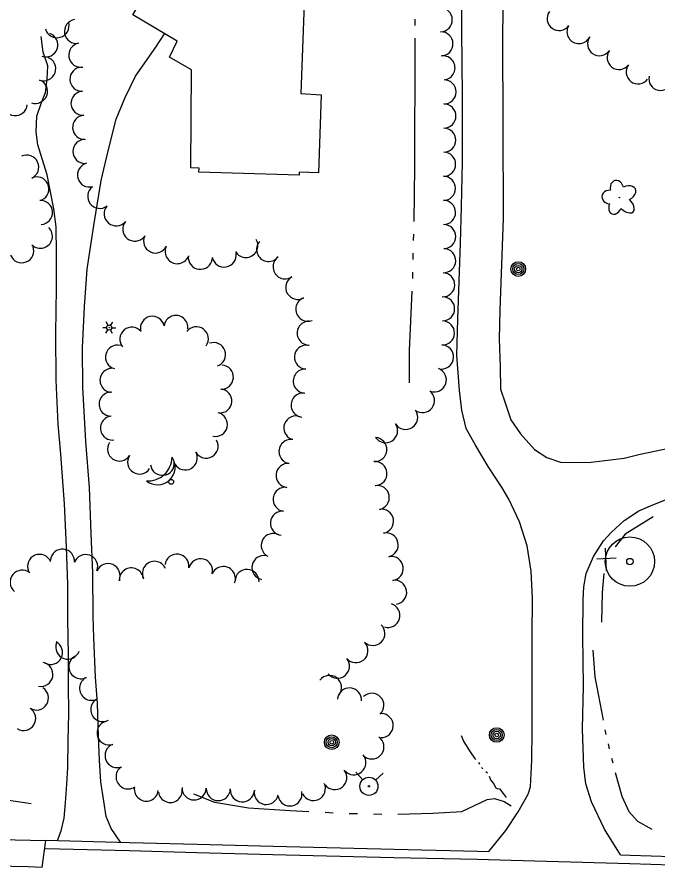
# Model space of a CAD drawing. Extents: x 588843 to 2552415, y 180129 to 269402.
# Drawn here: x 606224.3 to 606419, y 183446.1 to 183704.4 of the extents above; entities that cross this region are included whole.
import ezdxf

# ---------------------------------------------------------------- set-up
doc = ezdxf.new("R2010")
doc.units = 0
for name, color, linetype in [('E_BLD', 7, 'Continuous'), ('E_DWY', 7, 'Continuous'), ('E_FEN_P', 7, 'Continuous'), ('E_LAND_TreeLine_P', 7, 'Continuous'), ('E_LAND_Vegetation', 7, 'Continuous'), ('E_LTG', 7, 'Continuous'), ('E_MAP_SpotElev', 7, 'Continuous'), ('E_MISCPROP', 7, 'Continuous'), ('E_MISCPROP_Solid', 7, 'Continuous'), ('E_RDWY', 7, 'Continuous'), ('E_RDWY_C_and_G', 7, 'Continuous'), ('E_RDWY_Gravel', 7, 'Continuous'), ('E_UTL_WHydrant', 7, 'Continuous'), ('E_WTR_P', 7, 'Continuous')]:
    doc.layers.add(name, color=color, linetype=linetype)

# ---------------------------------------------------------------- blocks, each defined once
blk = doc.blocks.new('PP')
at = {"layer": 'E_MAP_SpotElev'}
for radius in [24.61, 3.15]:
    blk.add_circle((0, 0), radius, dxfattribs=at)
blk = doc.blocks.new('HYD_2')
at = {"layer": 'E_UTL_WHydrant'}
for p, q in [((-12.6, 12.6), (-27.3, 27.3)), ((12.6, 12.6), (27.3, 27.3))]:
    blk.add_line(p, q, dxfattribs=at)
for radius in [18, 1.38]:
    blk.add_circle((0, 0), radius, dxfattribs=at)
blk = doc.blocks.new('POLE_2')
at = {"layer": 'E_MISCPROP'}
for radius in [14.6, 11, 7.32, 3.66]:
    blk.add_circle((0, 0), radius, dxfattribs=at)
blk = doc.blocks.new('DTRE_3')
at = {"layer": 'E_LAND_Vegetation'}
blk.add_circle((-0.6, 0), 0.601, dxfattribs=at)
for centre, major_axis, ratio in [((-6.1, 17.5), (4.5, -16.3), 0.782863), ((13.3, 9), (-17.3, -9.6), 0.691916), ((-19.3, 0.5), (16.2, -0.4), 0.832022), ((-8.2, -17.2), (5.9, 15.9), 0.716896), ((11.6, -12.2), (-16.4, 15), 0.560249)]:
    blk.add_ellipse(centre, major_axis=major_axis, ratio=ratio, start_param=1.570796, end_param=4.712389, dxfattribs=at)
blk = doc.blocks.new('SDSH')
at = {"layer": 'E_MISCPROP_Solid'}
blk.add_circle((0, 0), 4.92, dxfattribs=at)
for centre, radius, start, end in [((-28.3, 28.3), 35.2, 233.5697, 36.4341), ((-48.1, 48.1), 48.1, 268.683, 1.317)]:
    blk.add_arc(centre, radius, start, end, dxfattribs=at)
blk = doc.blocks.new('LPOL_3')
at = {"layer": 'E_LTG'}
for p, q in [((-13.1, 0), (-4.9, 0)), ((-2.5, 4.3), (-6.6, 11.4)), ((2.5, 4.3), (6.6, 11.4)), ((4.9, 0), (13.1, 0)), ((-6.6, -11.4), (-2.5, -4.3)), ((6.6, -11.4), (2.5, -4.3))]:
    blk.add_line(p, q, dxfattribs=at)
for radius in [4.92, 4.92, 4.92, 0.41]:
    blk.add_circle((0, 0), radius, dxfattribs=at)

msp = doc.modelspace()

# ---------------------------------------------------------------- linework, layer by layer
at = {"layer": 'E_BLD'}
msp.add_lwpolyline([(606272.15, 183726.34), (606287.47, 183717), (606287.19, 183709.52), (606311.49, 183708.5), (606310.56, 183681.19), (606316.67, 183680.76), (606315.88, 183657.04), (606310.05, 183657.26), (606310.01, 183656.38), (606279.58, 183657.24), (606279.62, 183658.5), (606277.1, 183658.6), (606277.34, 183688.38), (606270.67, 183692.23), (606273, 183697.01), (606259.47, 183705.01)], close=True, dxfattribs=at)
at = {"layer": 'E_DWY'}
for points in [[(606367.61, 183450.88), (606372.8, 183457.22), (606376.56, 183462.87), (606379.57, 183468.27), (606380.31, 183470.49), (606380.71, 183478.6), (606380.85, 183487.48), (606380.83, 183499.25), (606380.82, 183516.35), (606380.88, 183527.85), (606380.53, 183535.99), (606379.33, 183543.7), (606376.98, 183550.98), (606373.7, 183557.93), (606371.68, 183561.37), (606367.43, 183567.79), (606363.56, 183574.29), (606360.77, 183579.35), (606359.39, 183584.91), (606358.68, 183590.92), (606357.87, 183601.6), (606358.19, 183612.62), (606359.06, 183635.67), (606359.38, 183646.77), (606359.61, 183660.22), (606359.62, 183680.5), (606359.43, 183700.23), (606359.38, 183728.54)], [(606371.92, 183706.8), (606371.77, 183697.93), (606371.9, 183671.48), (606371.95, 183643.16), (606371, 183615.35), (606370.76, 183606.58), (606371.1, 183598.06), (606371.22, 183591.33), (606372.73, 183586.88), (606374.32, 183581.96), (606377.24, 183577.74), (606381.46, 183573), (606385.29, 183570.52), (606389.44, 183569.15), (606393.46, 183569), (606398.7, 183569.17), (606408.74, 183570.38), (606413.65, 183571.6), (606436.44, 183576.35)], [(606236.65, 183454.16), (606237.69, 183457.13), (606238.67, 183460.93), (606239.04, 183465.59), (606239.44, 183471.27), (606239.72, 183476.4), (606239.84, 183484.53), (606240.06, 183492.65), (606239.92, 183501.53), (606239.98, 183510.59), (606239.74, 183521.44), (606239.76, 183532), (606239.35, 183543.42), (606238.72, 183556.43), (606237.61, 183571.52), (606236.83, 183580.71), (606236.21, 183594.09), (606236.09, 183608.21), (606236.33, 183622.03), (606236.26, 183632.5), (606236.19, 183640.63), (606235.46, 183646.08), (606233.42, 183656.43), (606230.68, 183665.6), (606230.09, 183669.55), (606230.36, 183674.31), (606231.73, 183678.37), (606232.97, 183681.5), (606233.49, 183685.5), (606233.64, 183689.51), (606232.3, 183693.67), (606231.64, 183698.46)], [(606255.79, 183453.66), (606252.96, 183457.86), (606251.41, 183461.47), (606250.65, 183466.08), (606249.75, 183472), (606249.34, 183478.55), (606249.06, 183485.76), (606248.78, 183495.86), (606248.15, 183503.83), (606247.66, 183515.72), (606247.44, 183522.27), (606247.38, 183535.54), (606246.8, 183547.43), (606246.3, 183561.46), (606245.24, 183575.43), (606244.27, 183591.91), (606244.25, 183603.87), (606244.81, 183616.28), (606245.62, 183627.75), (606247.62, 183641.03), (606249.91, 183654.68), (606252.02, 183663.76), (606254.44, 183673.39), (606257.02, 183679.74), (606260.26, 183686.44), (606266.48, 183695.18), (606269.1, 183699.31)], [(606407.65, 183449.79), (606402.78, 183457.57), (606398.81, 183465.9), (606397.07, 183471.41), (606396.49, 183476.5), (606396.14, 183488.1), (606396.44, 183501.03), (606396.24, 183516.42), (606396.26, 183527.32), (606396.5, 183531.2), (606397.24, 183535.27), (606399.48, 183540.44), (606402.48, 183545.19), (606404.82, 183547.73), (606408.75, 183551.38), (606413.24, 183554.33), (606417.5, 183556.21), (606425.2, 183559.23), (606430.64, 183561.56), (606439, 183563.58), (606445.66, 183564.79), (606451.81, 183565.24), (606458.72, 183565.17), (606477.03, 183565.55)]]:
    msp.add_lwpolyline(points, dxfattribs=at)
at = {"layer": 'E_FEN_P'}
for p, q in [((606402.98, 183542.95), (606403.27, 183536.11)), ((606406.35, 183539.96), (606400.48, 183539.68))]:
    msp.add_line(p, q, dxfattribs=at)
for points in [[(606417.55, 183552.47), (606409.08, 183547.24), (606406.03, 183543.44)], [(606402.59, 183535.35), (606402.08, 183529.5), (606401.84, 183520.55)]]:
    msp.add_lwpolyline(points, dxfattribs=at)
at = {"layer": 'E_LAND_TreeLine_P'}
for centre, radius, start, end in [((606352.89, 183703.55), 3.66, 271.534, 91.534), ((606388.97, 183703.92), 3.63, 143.7967, 323.7967), ((606242.38, 183700.01), 3.66, 100.2822, 280.2822), ((606236.47, 183701.75), 3.66, 195.1241, 15.1241), ((606395.01, 183699.92), 3.63, 151.2776, 331.2776), ((606233.05, 183695.92), 3.66, 250.7399, 70.7399), ((606353.09, 183696.23), 3.66, 271.534, 91.534), ((606401.25, 183696.24), 3.63, 144.8187, 324.8187), ((606243.69, 183692.8), 3.66, 100.2822, 280.2822), ((606407.18, 183692.05), 3.63, 143.0648, 323.0648), ((606232.41, 183688.67), 3.66, 250.1268, 70.1268), ((606353.71, 183688.94), 3.66, 275.1176, 95.1176), ((606244.03, 183685.49), 3.66, 92.1937, 272.1937), ((606412.98, 183687.69), 3.63, 143.0648, 323.0648), ((606229.92, 183681.78), 3.66, 250.1268, 70.1268), ((606354.03, 183681.63), 3.66, 269.6667, 89.6667), ((606419.86, 183685.69), 3.63, 167.9164, 347.9164), ((606244.36, 183678.17), 3.66, 93.037, 273.037), ((606223.78, 183678.07), 3.66, 174.1904, 354.1904), ((606353.99, 183674.3), 3.66, 269.6667, 89.6667), ((606244.85, 183670.86), 3.66, 93.9892, 273.9892), ((606353.95, 183666.98), 3.66, 269.6214, 89.6214), ((606244.96, 183663.54), 3.66, 90.2286, 270.2286), ((606227.25, 183658.78), 3.66, 294.9147, 114.9147), ((606353.9, 183659.66), 3.66, 269.6214, 89.6214), ((606246.34, 183656.4), 3.66, 104.9453, 284.9453), ((606230.33, 183652.14), 3.66, 294.9147, 114.9147), ((606353.85, 183652.33), 3.66, 269.6214, 89.6214), ((606249.43, 183649.89), 3.66, 127.6482, 307.6482), ((606231.46, 183645.01), 3.66, 273.669, 93.669), ((606254.43, 183644.6), 3.66, 140.3385, 320.3385), ((606353.87, 183645.01), 3.66, 270.5145, 90.5145), ((606260.09, 183639.95), 3.66, 140.7861, 320.7861), ((606353.93, 183637.68), 3.66, 270.5145, 90.5145), ((606231.41, 183637.79), 3.66, 225.8554, 45.8554), ((606266.41, 183636.34), 3.66, 154.7722, 334.7722), ((606293.83, 183634.98), 3.66, 210.3138, 30.3138), ((606300.75, 183633.76), 3.66, 137.8851, 317.8851), ((606225.76, 183633.37), 3.66, 201.472, 21.472), ((606272.96, 183633.1), 3.66, 155.3632, 335.3632), ((606353.91, 183630.36), 3.66, 267.8426, 87.8426), ((606280, 183631.39), 3.66, 172.9155, 352.9155), ((606287.23, 183632.05), 3.66, 189.8187, 9.8187), ((606305.76, 183628.47), 3.66, 124.9595, 304.9595), ((606353.64, 183623.04), 3.66, 267.8426, 87.8426), ((606309.6, 183622.24), 3.66, 119.6701, 299.6701), ((606312.65, 183615.61), 3.66, 111.0412, 291.0412), ((606353.59, 183615.72), 3.66, 270.0243, 90.0243), ((606265.43, 183609.81), 3.64, 11.8789, 191.8789), ((606272.58, 183610.05), 3.64, 351.2607, 171.2607), ((606313.06, 183608.34), 3.66, 90.6582, 270.6582), ((606353.54, 183608.4), 3.66, 267.8426, 87.8426), ((606259.19, 183606.51), 3.64, 40.0271, 220.0271), ((606278.8, 183606.62), 3.64, 323.5557, 143.5557), ((606284.01, 183601.82), 3.64, 289.3836, 109.3836), ((606254.83, 183601.08), 3.64, 76.0211, 256.0211), ((606312.24, 183601.07), 3.66, 86.8375, 266.8375), ((606353.26, 183601.08), 3.66, 267.8426, 87.8426), ((606253.15, 183594.01), 3.64, 87.8426, 267.8426), ((606286.4, 183594.96), 3.64, 266.4454, 86.4454), ((606311.86, 183593.76), 3.66, 87.8426, 267.8426), ((606351.08, 183594.12), 3.66, 250.4886, 70.4886), ((606252.88, 183586.75), 3.64, 87.8426, 267.8426), ((606285.95, 183587.71), 3.64, 266.4454, 86.4454), ((606311.22, 183586.46), 3.66, 84.5248, 264.5248), ((606347.47, 183587.84), 3.66, 232.9117, 52.9117), ((606342.36, 183582.74), 3.66, 213.1538, 33.1538), ((606253.28, 183579.5), 3.64, 96.3138, 276.3138), ((606284.61, 183580.57), 3.64, 257.762, 77.762), ((606309.02, 183579.52), 3.66, 69.4077, 249.4077), ((606336.26, 183578.69), 3.66, 214.0008, 34.0008), ((606255.45, 183573.12), 3.64, 146.8789, 326.8789), ((606281.77, 183573.99), 3.64, 209.4501, 29.4501), ((606307.54, 183572.37), 3.66, 80.8142, 260.8142), ((606333.01, 183572.97), 3.66, 266.1069, 86.1069), ((606275.44, 183570.41), 3.64, 209.4501, 29.4501), ((606261.54, 183569.15), 3.64, 146.8789, 326.8789), ((606268.47, 183568.78), 3.64, 186.9329, 6.9329), ((606333.04, 183565.67), 3.66, 274.5525, 94.5525), ((606306.65, 183565.11), 3.66, 84.3212, 264.3212), ((606305.75, 183557.84), 3.66, 82.132, 262.132), ((606333.74, 183558.38), 3.66, 280.2601, 100.2601), ((606304.93, 183550.56), 3.66, 84.1904, 264.1904), ((606335.05, 183551.18), 3.66, 280.2601, 100.2601), ((606302.16, 183543.79), 3.66, 62.2016, 242.2016), ((606336.46, 183543.99), 3.66, 282.1919, 102.1919), ((606231.16, 183537.46), 3.66, 22.7474, 202.7474), ((606238.1, 183539.04), 3.66, 354.6628, 174.6628), ((606245.17, 183537.39), 3.66, 339.6899, 159.6899), ((606272.9, 183537.53), 3.66, 352.6482, 172.6482), ((606299.31, 183537.11), 3.66, 78.115, 258.115), ((606251.96, 183534.65), 3.66, 336.5921, 156.5921), ((606266.06, 183535.35), 3.66, 22.9874, 202.9874), ((606280.08, 183536.15), 3.66, 345.6712, 165.6712), ((606337.97, 183536.82), 3.66, 278.3634, 98.3634), ((606225.87, 183532.65), 3.66, 50.8001, 230.8001), ((606259.06, 183533.34), 3.66, 4.7538, 184.7538), ((606286.99, 183533.76), 3.66, 338.817, 158.817), ((606294.19, 183532.89), 3.66, 357.8426, 177.8426), ((606339.03, 183529.58), 3.66, 278.3634, 98.3634), ((606336.97, 183522.56), 3.66, 253.2823, 73.2823), ((606332.39, 183517.09), 3.66, 226.2091, 46.2091), ((606234.47, 183511.33), 3.66, 242.2541, 62.2541), ((606239.75, 183512.94), 3.66, 159.8385, 339.8385), ((606327.27, 183511.86), 3.66, 219.9318, 39.9318), ((606243.7, 183506.98), 3.66, 117.3398, 297.3398), ((606231.56, 183504.67), 3.66, 259.3119, 79.3119), ((606321.65, 183507.15), 3.66, 219.9318, 39.9318), ((606246.95, 183500.42), 3.66, 116.0801, 296.0801), ((606319.25, 183500.69), 3.66, 322.7689, 142.7689), ((606230.2, 183497.47), 3.66, 238.0071, 58.0071), ((606325.31, 183496.87), 3.66, 355.9335, 175.9335), ((606250.36, 183493.94), 3.66, 118.0991, 298.0991), ((606332.09, 183495.24), 3.66, 313.6065, 133.6065), ((606226.32, 183491.26), 3.66, 238.0071, 58.0071), ((606334.93, 183489.1), 3.66, 267.8426, 87.8426), ((606252.26, 183486.88), 3.66, 107.6415, 287.6415), ((606332.12, 183482.61), 3.66, 235.8372, 55.8372), ((606254.7, 183479.98), 3.66, 112.7474, 292.7474), ((606326.63, 183477.79), 3.66, 220.2978, 40.2978), ((606258.04, 183473.5), 3.66, 124.1471, 304.1471), ((606320.84, 183473.3), 3.66, 217.6482, 37.6482), ((606314.34, 183469.96), 3.66, 205.6012, 25.6012), ((606263.6, 183469.8), 3.66, 172.7144, 352.7144), ((606270.86, 183469.38), 3.66, 188.4623, 8.4623), ((606278.12, 183470.14), 3.66, 178.4213, 358.4213), ((606285.45, 183469.94), 3.66, 178.4213, 358.4213), ((606292.76, 183469.56), 3.66, 176.5104, 356.5104), ((606300.03, 183468.76), 3.66, 169.5963, 349.5963), ((606307.22, 183468.33), 3.66, 191.1671, 11.1671)]:
    msp.add_arc(centre, radius, start, end, dxfattribs=at)
at = {"layer": 'E_RDWY'}
for points in [[(605676.25, 183477.8), (605688.11, 183477.12), (605713.26, 183475.3), (605747.25, 183473.24), (605767.16, 183472.1), (605787.17, 183470.86), (605806.01, 183469.86), (605823.88, 183468.6), (605858.98, 183465.14), (605886.82, 183462.43), (605925.71, 183458.53), (605946.27, 183456.59), (605966.34, 183454.57), (605985.16, 183452.69), (606013.84, 183451.71), (606035.33, 183451.19), (606063.34, 183450.43), (606094.36, 183449.75), (606128.69, 183448.84), (606163.31, 183447.93), (606192.77, 183447.01), (606227.69, 183446.28)], [(606227.69, 183446.28), (606231.97, 183446.12), (606233.05, 183454.16)]]:
    msp.add_lwpolyline(points, dxfattribs=at)
at = {"layer": 'E_RDWY_C_and_G'}
for points in [[(606233.05, 183454.26), (606258.43, 183453.59), (606279.05, 183453.01), (606302.1, 183452.44), (606338.86, 183451.54)], [(606232.99, 183451.76), (606258.37, 183451.09), (606278.98, 183450.51), (606302.03, 183449.94), (606338.8, 183449.04)], [(606338.86, 183451.54), (606364.15, 183450.97), (606367.61, 183450.88)], [(606338.8, 183449.04), (606364.08, 183448.47), (606374.38, 183448.18), (606410.46, 183447.21), (606429.6, 183446.59)], [(606407.65, 183449.79), (606410.53, 183449.71), (606429.68, 183449.09)]]:
    msp.add_lwpolyline(points, dxfattribs=at)
at = {"layer": 'E_RDWY_Gravel'}
msp.add_lwpolyline([(605824.03, 183468.59), (605838.46, 183468.05), (605867.66, 183465.59), (605880.57, 183464.42), (605886.39, 183464.01), (605917.12, 183463.04), (605966.22, 183461.49), (606001.91, 183460.73), (606023, 183459.83), (606054.23, 183459.24), (606110.91, 183457.5), (606142.42, 183456.7), (606165.78, 183456.6), (606193.75, 183454.96), (606214.28, 183454.58), (606233.05, 183454.16)], dxfattribs=at)
at = {"layer": 'E_WTR_P'}
for points in [[(606345.25, 183701.86), (606345.25, 183703.32), (606345.25, 183703.78)], [(606345.19, 183670.13), (606345.2, 183672.11), (606345.29, 183682.02), (606345.26, 183691.27), (606345.26, 183698.01)], [(606344.91, 183642.24), (606345.16, 183658.85), (606345.19, 183670.13)], [(606344.77, 183636.46), (606344.82, 183638.39)], [(606344.64, 183630.69), (606344.68, 183632.62)], [(606344.51, 183624.92), (606344.55, 183626.85)], [(606343.53, 183593.21), (606343.53, 183603.02), (606344.38, 183621.08)], [(606399.27, 183511.98), (606399.81, 183503.92), (606402.33, 183490.76)], [(606402.88, 183487.84), (606403.16, 183486.39)], [(606359.24, 183486.1), (606360, 183484.11), (606361.95, 183481.14), (606363.28, 183479.22), (606363.72, 183478.79)], [(606403.84, 183483.5), (606404.2, 183482.06)], [(606404.9, 183479.18), (606405.26, 183477.74)], [(606364.49, 183477.92), (606364.8, 183477.4)], [(606365.4, 183476.36), (606365.41, 183476.34), (606365.85, 183475.96)], [(606366.76, 183475.17), (606367.21, 183474.78)], [(606367.69, 183473.68), (606368.17, 183472.59), (606369.06, 183471.53), (606369.76, 183470.19), (606370.12, 183469.99), (606370.87, 183469.87), (606372.03, 183468.43), (606372.92, 183467.27)], [(606405.99, 183474.86), (606408.07, 183467.63), (606410.14, 183462.97), (606412.83, 183460.07), (606417.13, 183457.57)], [(606277.88, 183468.34), (606284.31, 183465.85), (606294.66, 183464.1), (606307.28, 183463.33), (606312.96, 183463.03)], [(606228.62, 183465.28), (606216.23, 183467.11), (606210.97, 183467.83)], [(606340.04, 183462.21), (606350.66, 183462.48), (606359.44, 183463.02), (606367.17, 183466.63), (606369.33, 183466.93), (606372.31, 183466.04), (606374.4, 183464.7)], [(606317.88, 183462.76), (606320.34, 183462.63)], [(606325.26, 183462.37), (606327.73, 183462.33)], [(606332.65, 183462.25), (606335.11, 183462.21)]]:
    msp.add_lwpolyline(points, dxfattribs=at)

# ---------------------------------------------------------------- block references
at = {"layer": 'E_LAND_Vegetation', "xscale": 0.1524003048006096, "yscale": 0.15240030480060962, "rotation": -2.1573839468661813}
msp.add_blockref('DTRE_3', (606407.38, 183649.51), dxfattribs=at)
at = {"layer": 'E_LTG', "xscale": 0.1524003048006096, "yscale": 0.15240030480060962, "rotation": -2.1573839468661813}
msp.add_blockref('LPOL_3', (606252.33, 183610.02), dxfattribs=at)
at = {"layer": 'E_MAP_SpotElev', "xscale": 0.3048006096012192, "yscale": 0.3048006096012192}
msp.add_blockref('PP', (606410.48, 183538.93), dxfattribs=at)
msp.add_blockref('PP', (606410.48, 183538.93), dxfattribs=at)
at = {"layer": 'E_MISCPROP', "xscale": 0.1524003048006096, "yscale": 0.15240030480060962, "rotation": -2.1573839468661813}
for p in [(606376.59, 183627.8), (606370.03, 183486.23), (606319.91, 183484.03)]:
    msp.add_blockref('POLE_2', p, dxfattribs=at)
at = {"layer": 'E_MISCPROP_Solid', "xscale": 0.1524003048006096, "yscale": 0.15240030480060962, "rotation": -2.1573839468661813}
msp.add_blockref('SDSH', (606271.12, 183563.15), dxfattribs=at)
at = {"layer": 'E_UTL_WHydrant', "xscale": 0.1524003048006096, "yscale": 0.15240030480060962, "rotation": -2.1573839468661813}
msp.add_blockref('HYD_2', (606331.22, 183470.64), dxfattribs=at)

doc.saveas('drawing.dxf')
